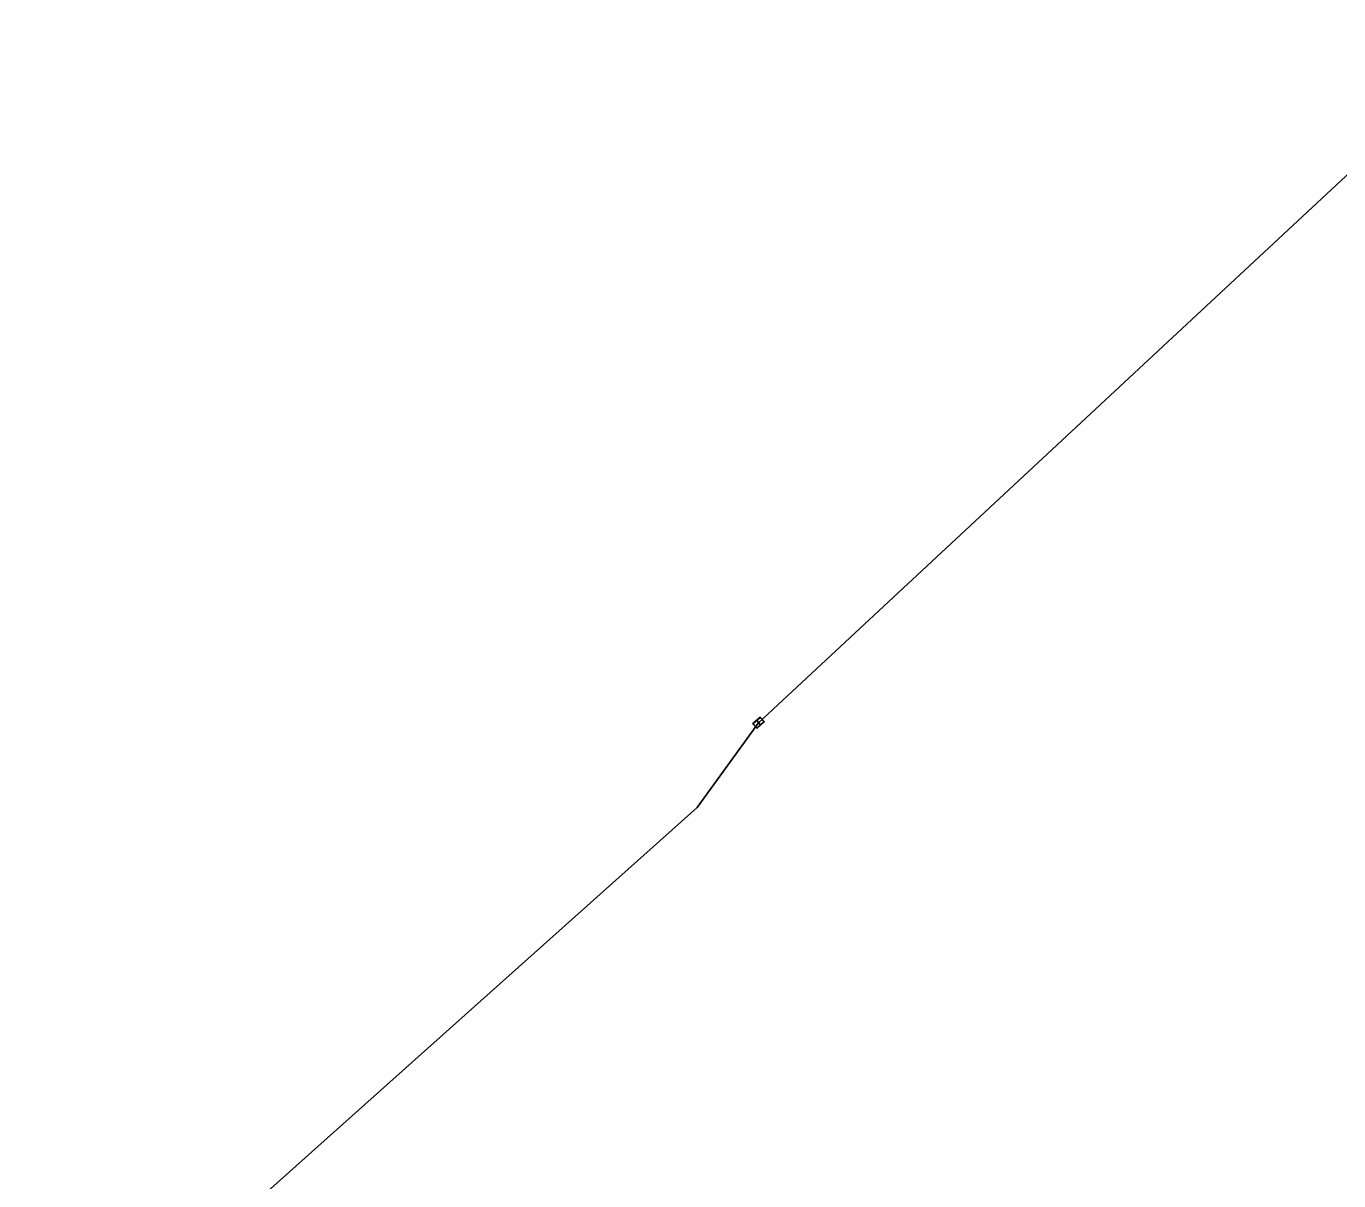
# Model space of a CAD drawing. Extents: x 1614474 to 1865144, y 1098877 to 1212550.
# Drawn here: x 1681025 to 1682075, y 1137495 to 1138418 of the extents above; entities that cross this region are included whole.
import ezdxf

# ---------------------------------------------------------------- set-up
doc = ezdxf.new("R2010")
doc.units = 0
doc.layers.add('BFUSER_DUCTENCLOSURE', color=7, linetype='Continuous')
doc.layers.add('BFUSER_FIBERSPAN', color=7, linetype='Continuous')

msp = doc.modelspace()

# ---------------------------------------------------------------- linework, layer by layer
at = {"layer": 'BFUSER_DUCTENCLOSURE'}
msp.add_line((1681609.5, 1137862.8), (1681612.5, 1137859.5), dxfattribs=at)
for points in [[(1681606.7, 1137860.6), (1681611.9, 1137865.3)], [(1681609.3, 1137857), (1681606.7, 1137859.9)], [(1681609.4, 1137857.2), (1681606.9, 1137860)], [(1681607, 1137860.6), (1681612, 1137865.1)], [(1681610, 1137857.2), (1681615, 1137861.7)], [(1681615.2, 1137861.6), (1681610, 1137856.9)], [(1681612.5, 1137865), (1681615, 1137862.3)], [(1681612.6, 1137865.3), (1681615.3, 1137862.3)]]:
    msp.add_lwpolyline(points, dxfattribs=at)
for centre, radius, start, end in [((1681607, 1137860.3), 0.5, 132.0785, 222.0785), ((1681607.2, 1137860.3), 0.4, 132.0785, 222.0785), ((1681609.7, 1137857.5), 0.4, 222.0785, 312.0785), ((1681612.2, 1137865), 0.5, 42.0785, 132.0785), ((1681612.2, 1137864.8), 0.4, 42.0785, 132.0785), ((1681614.7, 1137862), 0.4, 312.0785, 42.0785), ((1681614.9, 1137862), 0.5, 312.0785, 42.0785), ((1681609.7, 1137857.3), 0.5, 222.0785, 312.0785)]:
    msp.add_arc(centre, radius, start, end, dxfattribs=at)
at = {"layer": 'BFUSER_FIBERSPAN'}
msp.add_lwpolyline([(1681025.2, 1137313.5), (1681561.8, 1137793.3), (1681611, 1137861.1), (1682200.3, 1138409.3), (1682208.9, 1138418.2)], dxfattribs=at)

doc.saveas('drawing.dxf')
